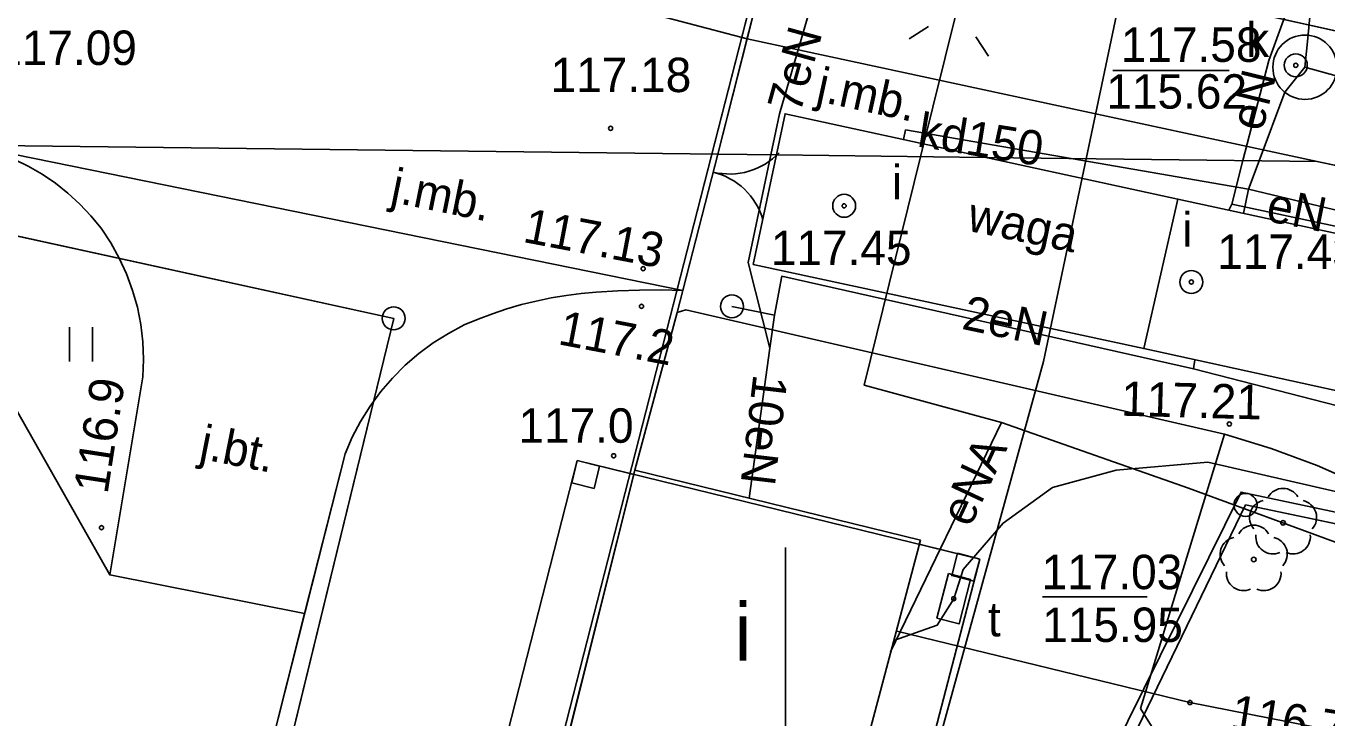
# Model space of a CAD drawing. Extents: x 6424617 to 6425697, y 5665845 to 5667190.
# Drawn here: x 6425383.44 to 6425411.81, y 5666301.29 to 5666316.36 of the extents above; entities that cross this region are included whole.
import ezdxf

# ---------------------------------------------------------------- set-up
doc = ezdxf.new("R2010")
doc.units = 0
for name, color, linetype in [('Warstwa 1', 7, 'Continuous'), ('Warstwa 10', 7, 'Continuous'), ('Warstwa 11', 7, 'Continuous'), ('Warstwa 12', 7, 'Continuous'), ('Warstwa 13', 7, 'Continuous'), ('Warstwa 14', 7, 'Continuous'), ('Warstwa 15', 7, 'Continuous'), ('Warstwa 16', 7, 'Continuous'), ('Warstwa 2', 7, 'Continuous'), ('Warstwa 25', 7, 'Continuous'), ('Warstwa 3', 7, 'Continuous'), ('Warstwa 31', 7, 'Continuous'), ('Warstwa 32', 7, 'Continuous'), ('Warstwa 33', 7, 'Continuous'), ('Warstwa 4', 7, 'Continuous'), ('Warstwa 5', 7, 'Continuous'), ('Warstwa 6', 7, 'Continuous'), ('Warstwa 63', 7, 'Continuous'), ('Warstwa 8', 7, 'Continuous'), ('Warstwa 9', 7, 'Continuous')]:
    doc.layers.add(name, color=color, linetype=linetype)

msp = doc.modelspace()

# ---------------------------------------------------------------- linework, layer by layer
at = {"layer": 'Warstwa 1'}
for p, q in [((6425395.066, 5666300.59), (6425409.727, 5666357.777)), ((6425395.066, 5666300.59), (6425409.727, 5666357.777)), ((6425372.318, 5666314.174), (6425391.459, 5666309.994)), ((6425372.318, 5666314.174), (6425391.459, 5666309.994)), ((6425389.007, 5666299.923), (6425391.459, 5666309.994)), ((6425389.007, 5666299.923), (6425391.459, 5666309.994)), ((6425405.211, 5666295.977), (6425410.032, 5666305.93)), ((6425405.211, 5666295.977), (6425410.032, 5666305.93)), ((6425410.032, 5666305.93), (6425432.042, 5666301.313)), ((6425410.032, 5666305.93), (6425432.042, 5666301.313))]:
    msp.add_line(p, q, dxfattribs=at)
msp.add_lwpolyline([(6425396.72, 5666306.69), (6425402.942, 5666305.165), (6425401.328, 5666299.094), (6425395.165, 5666300.499)], close=True, dxfattribs=at)
at = {"layer": 'Warstwa 10'}
for centre in [(6425391.459, 5666309.994), (6425410.032, 5666305.93)]:
    msp.add_circle(centre, 0.25, dxfattribs=at)
at = {"layer": 'Warstwa 11'}
for centre in [(6425410.85, 5666305.54), (6425410.21, 5666304.74)]:
    msp.add_circle(centre, 0.05, dxfattribs=at)
for centre, start, end in [((6425410.85, 5666305.915), 30.1471, 149.8529), ((6425410.493, 5666305.656), 102.1471, 221.8529), ((6425411.207, 5666305.656), 318.1471, 77.8529), ((6425410.21, 5666305.115), 30.1471, 149.8529), ((6425410.63, 5666305.237), 174.1471, 293.8529), ((6425411.07, 5666305.237), 246.1471, 5.8529), ((6425409.853, 5666304.856), 102.1471, 221.8529), ((6425410.567, 5666304.856), 318.1471, 77.8529), ((6425409.99, 5666304.437), 174.1471, 293.8529), ((6425410.43, 5666304.437), 246.1471, 5.8529)]:
    msp.add_arc(centre, 0.375, start, end, dxfattribs=at)
at = {"layer": 'Warstwa 12'}
for points in [[(6425406.559, 5666313.472), (6425409.056, 5666325.333), (6425410.133, 5666330.07), (6425410.349, 5666331.428)], [(6425409.975, 5666313.431), (6425410.539, 5666315.615), (6425411.263, 5666317.616)], [(6425400.677, 5666317.223), (6425399.874, 5666314.453), (6425399.683, 5666313.555)], [(6425411.327, 5666315.465), (6425411.384, 5666316.024), (6425411.51, 5666317.413)], [(6425403.748, 5666316.757), (6425402.948, 5666313.516)], [(6425411.327, 5666315.465), (6425410.89, 5666314.92), (6425410.327, 5666313.427)], [(6425411.327, 5666315.465), (6425412.005, 5666315.277), (6425419.14, 5666313.321)], [(6425402.577, 5666313.889), (6425402.62, 5666314.1), (6425406.232, 5666313.476)], [(6425399.683, 5666313.555), (6425399.184, 5666311.211), (6425399.662, 5666309.345)], [(6425401.505, 5666299.762), (6425402.962, 5666299.375), (6425405.629, 5666309.053), (6425406.559, 5666313.472)], [(6425402.948, 5666313.516), (6425401.718, 5666308.54), (6425404.713, 5666307.724), (6425408.786, 5666306.295), (6425412.111, 5666305.075), (6425417.072, 5666302.575), (6425420.298, 5666298.136), (6425421.8, 5666292.458)], [(6425406.232, 5666313.476), (6425410.095, 5666312.81)], [(6425409.731, 5666312.484), (6425409.975, 5666313.431)], [(6425410.095, 5666312.81), (6425410.327, 5666313.427)], [(6425410.095, 5666312.81), (6425409.987, 5666312.278)], [(6425410.095, 5666312.81), (6425415.38, 5666311.546), (6425415.305, 5666311.129)], [(6425409.731, 5666312.484), (6425409.665, 5666312.348)], [(6425416.045, 5666311.138), (6425409.731, 5666312.484)], [(6425399.761, 5666310.064), (6425399.921, 5666310.912), (6425408.897, 5666308.894)], [(6425399.761, 5666310.064), (6425398.833, 5666310.255)], [(6425399.662, 5666309.345), (6425399.761, 5666310.064)], [(6425399.662, 5666309.345), (6425399.208, 5666306.08)], [(6425408.897, 5666308.894), (6425408.925, 5666309.094)], [(6425408.897, 5666308.894), (6425416.983, 5666306.816)], [(6425402.294, 5666302.729), (6425404.713, 5666307.724)], [(6425402.361, 5666302.979), (6425403.309, 5666303.311), (6425403.67, 5666303.886), (6425403.874, 5666304.524), (6425404.746, 5666305.534), (6425405.826, 5666306.311), (6425407.21, 5666306.684), (6425409.213, 5666306.86), (6425432.108, 5666301.606)], [(6425402.428, 5666303.181), (6425408.82, 5666301.624), (6425418.797, 5666299.664), (6425431.193, 5666297.527)]]:
    msp.add_lwpolyline(points, dxfattribs=at)
at = {"layer": 'Warstwa 13'}
for centre in [(6425396.862, 5666310.257), (6425396.256, 5666307), (6425385.089, 5666305.433)]:
    msp.add_circle(centre, 0.045, dxfattribs=at)
at = {"layer": 'Warstwa 14'}
for p, q in [((6425409.673, 5666315.391), (6425407.14, 5666315.391)), ((6425407.889, 5666303.928), (6425405.605, 5666303.928))]:
    msp.add_line(p, q, dxfattribs=at)
for centre in [(6425411.127, 5666315.507), (6425401.28, 5666312.446), (6425408.85, 5666310.785), (6425403.67, 5666303.886), (6425408.82, 5666301.624)]:
    msp.add_circle(centre, 0.045, dxfattribs=at)
at = {"layer": 'Warstwa 16'}
msp.add_circle((6425411.327, 5666315.465), 0.7, dxfattribs=at)
at = {"layer": 'Warstwa 2'}
for points in [[(6425399.88, 5666318.871), (6425399.205, 5666316.241)], [(6425397.641, 5666310.119), (6425396.72, 5666306.69)]]:
    msp.add_lwpolyline(points, dxfattribs=at)
msp.add_circle((6425398.833, 5666310.255), 0.25, dxfattribs=at)
at = {"layer": 'Warstwa 25'}
for centre in [(6425396.188, 5666314.134), (6425396.898, 5666311.076), (6425409.677, 5666307.692)]:
    msp.add_circle(centre, 0.045, dxfattribs=at)
at = {"layer": 'Warstwa 3'}
for points in [[(6425399.205, 5666316.241), (6425398.523, 5666313.569)], [(6425398.523, 5666313.569), (6425397.641, 5666310.119)]]:
    msp.add_lwpolyline(points, dxfattribs=at)
for centre, start, end in [((6425398.777, 5666314.638), 256.3585, 316.3585), ((6425398.069, 5666311.722), 16.3585, 76.3585)]:
    msp.add_arc(centre, 1.5, start, end, dxfattribs=at)
at = {"layer": 'Warstwa 31'}
for points in [[(6425399.294, 5666311.17), (6425407.813, 5666309.337), (6425408.552, 5666312.588), (6425399.994, 5666314.451)], [(6425408.552, 5666312.588), (6425417.958, 5666310.555), (6425417.238, 5666307.273), (6425407.813, 5666309.337)]]:
    msp.add_lwpolyline(points, close=True, dxfattribs=at)
at = {"layer": 'Warstwa 33'}
for p, q in [((6425383.467, 5666260.187), (6425395.462, 5666306.895)), ((6425395.462, 5666306.895), (6425404.237, 5666304.75)), ((6425392.133, 5666258.103), (6425404.237, 5666304.75))]:
    msp.add_line(p, q, dxfattribs=at)
for points in [[(6425395.462, 5666306.895), (6425395.947, 5666306.776), (6425395.828, 5666306.291), (6425395.343, 5666306.41)], [(6425404.237, 5666304.75), (6425404.111, 5666304.266), (6425403.627, 5666304.392), (6425403.753, 5666304.876)]]:
    msp.add_lwpolyline(points, close=True, dxfattribs=at)
at = {"layer": 'Warstwa 4'}
for points in [[(6425403.118, 5666316.351), (6425402.697, 5666316.08)], [(6425404.154, 5666316.127), (6425404.425, 5666315.706)]]:
    msp.add_lwpolyline(points, dxfattribs=at)
msp.add_lwpolyline([(6425403.554, 5666304.433), (6425403.302, 5666303.465), (6425403.786, 5666303.339), (6425404.038, 5666304.307)], close=True, dxfattribs=at)
for centre in [(6425411.127, 5666315.507), (6425401.28, 5666312.446), (6425408.85, 5666310.785)]:
    msp.add_circle(centre, 0.25, dxfattribs=at)
at = {"layer": 'Warstwa 5'}
for p, q in [((6425399.165, 5666316.083), (6425399.899, 5666318.946)), ((6425396.7, 5666316.732), (6425399.165, 5666316.083)), ((6425383.174, 5666313.463), (6425383.489, 5666313.31)), ((6425383.489, 5666313.31), (6425383.793, 5666313.135)), ((6425383.793, 5666313.135), (6425384.083, 5666312.938)), ((6425384.083, 5666312.938), (6425384.358, 5666312.721)), ((6425384.358, 5666312.721), (6425384.616, 5666312.484)), ((6425384.616, 5666312.484), (6425384.857, 5666312.229)), ((6425384.857, 5666312.229), (6425385.078, 5666311.958)), ((6425385.078, 5666311.958), (6425385.29, 5666311.641)), ((6425385.29, 5666311.641), (6425385.476, 5666311.307)), ((6425385.476, 5666311.307), (6425385.635, 5666310.961)), ((6425385.635, 5666310.961), (6425385.767, 5666310.602)), ((6425385.767, 5666310.602), (6425385.87, 5666310.235)), ((6425385.87, 5666310.235), (6425385.944, 5666309.86)), ((6425384.393, 5666309.055), (6425384.393, 5666309.805)), ((6425384.893, 5666309.055), (6425384.893, 5666309.805)), ((6425385.944, 5666309.86), (6425385.988, 5666309.481)), ((6425385.988, 5666309.481), (6425386.003, 5666309.1)), ((6425385.987, 5666308.718), (6425386.003, 5666309.1)), ((6425385.269, 5666304.403), (6425385.987, 5666308.718)), ((6425383.258, 5666307.96), (6425385.269, 5666304.403)), ((6425407.738, 5666301.497), (6425409.57, 5666307.472)), ((6425409.57, 5666307.472), (6425410.593, 5666307.16)), ((6425410.593, 5666307.16), (6425411.596, 5666306.787)), ((6425411.596, 5666306.787), (6425412.085, 5666306.57)), ((6425407.738, 5666301.497), (6425416.345, 5666287.913))]:
    msp.add_line(p, q, dxfattribs=at)
at = {"layer": 'Warstwa 6'}
for points in [[(6425372.318, 5666314.174), (6425391.459, 5666309.994), (6425389.007, 5666299.923), (6425392.846, 5666298.986), (6425393.331, 5666301.001), (6425395.066, 5666300.59), (6425409.727, 5666357.777), (6425384.34, 5666363.943)], [(6425392.846, 5666298.986), (6425389.007, 5666299.923), (6425391.459, 5666309.994), (6425372.318, 5666314.174), (6425355.59, 5666244.861), (6425394.639, 5666235.392), (6425399.634, 5666256.472), (6425383.449, 5666260.357)]]:
    msp.add_lwpolyline(points, close=True, dxfattribs=at)
for points in [[(6425442.84, 5666349.471), (6425409.727, 5666357.777), (6425395.066, 5666300.59), (6425404.21, 5666298.38), (6425405.211, 5666295.977), (6425410.032, 5666305.93), (6425432.042, 5666301.313)], [(6425399.899, 5666318.946), (6425419.646, 5666314.555), (6425419.758, 5666314.504), (6425419.864, 5666314.442), (6425419.964, 5666314.372), (6425420.058, 5666314.292), (6425420.144, 5666314.204), (6425420.221, 5666314.109), (6425420.289, 5666314.007), (6425420.348, 5666313.899), (6425420.397, 5666313.786), (6425420.435, 5666313.669), (6425420.462, 5666313.549), (6425420.478, 5666313.428), (6425420.483, 5666313.305)], [(6425399.165, 5666316.083), (6425411.592, 5666313.412)], [(6425385.987, 5666308.718), (6425386.003, 5666309.1), (6425385.988, 5666309.481), (6425385.944, 5666309.86), (6425385.87, 5666310.235), (6425385.767, 5666310.602), (6425385.635, 5666310.961), (6425385.476, 5666311.307), (6425385.29, 5666311.641), (6425385.078, 5666311.958), (6425384.857, 5666312.229), (6425384.616, 5666312.484), (6425384.358, 5666312.721), (6425384.083, 5666312.938), (6425383.793, 5666313.135), (6425383.489, 5666313.31), (6425383.174, 5666313.463)], [(6425411.592, 5666313.412), (6425418.934, 5666311.833), (6425419.113, 5666311.826), (6425419.292, 5666311.839), (6425419.468, 5666311.872), (6425419.639, 5666311.926), (6425419.803, 5666311.999), (6425419.957, 5666312.091), (6425420.075, 5666312.199), (6425420.179, 5666312.32), (6425420.27, 5666312.452), (6425420.345, 5666312.593), (6425420.403, 5666312.742), (6425420.444, 5666312.897), (6425420.468, 5666313.055), (6425420.484, 5666313.305)], [(6425383.696, 5666280.563), (6425390.399, 5666307.044), (6425390.555, 5666307.403), (6425390.737, 5666307.75), (6425390.945, 5666308.082), (6425391.177, 5666308.397), (6425391.432, 5666308.694), (6425391.708, 5666308.971), (6425392.005, 5666309.227), (6425392.32, 5666309.459), (6425392.652, 5666309.667), (6425392.998, 5666309.85), (6425393.303, 5666309.979), (6425393.612, 5666310.096), (6425393.926, 5666310.201), (6425394.245, 5666310.293), (6425394.566, 5666310.372), (6425394.89, 5666310.439), (6425395.217, 5666310.493), (6425395.546, 5666310.534), (6425395.876, 5666310.562), (6425396.348, 5666310.592), (6425396.82, 5666310.609), (6425397.293, 5666310.612), (6425397.765, 5666310.603)], [(6425397.83, 5666310.182), (6425409.57, 5666307.472), (6425410.593, 5666307.16), (6425411.596, 5666306.787), (6425412.575, 5666306.354)], [(6425383.258, 5666307.96), (6425385.269, 5666304.403), (6425385.987, 5666308.718)], [(6425411.445, 5666209.447), (6425389.739, 5666214.71), (6425394.639, 5666235.392), (6425399.634, 5666256.472), (6425407.622, 5666290.208), (6425405.211, 5666295.977), (6425410.032, 5666305.93), (6425432.042, 5666301.313)]]:
    msp.add_lwpolyline(points, dxfattribs=at)
at = {"layer": 'Warstwa 63'}
msp.add_line((6425400, 5666305), (6425400, 5666295), dxfattribs=at)
at = {"layer": 'Warstwa 8'}
for p, q in [((6425399.899, 5666318.946), (6425419.646, 5666314.555)), ((6425396.7, 5666316.732), (6425399.165, 5666316.083)), ((6425398.523, 5666313.569), (6425399.165, 5666316.083)), ((6425398.523, 5666313.569), (6425399.165, 5666316.083)), ((6425399.165, 5666316.083), (6425411.592, 5666313.412)), ((6425399.165, 5666316.083), (6425399.165, 5666316.083)), ((6425382.223, 5666313.765), (6425398.523, 5666313.569)), ((6425382.223, 5666313.765), (6425398.523, 5666313.569)), ((6425382.514, 5666313.699), (6425397.765, 5666310.603)), ((6425382.514, 5666313.699), (6425397.765, 5666310.603)), ((6425397.765, 5666310.603), (6425398.523, 5666313.569)), ((6425397.765, 5666310.603), (6425398.523, 5666313.569)), ((6425398.523, 5666313.569), (6425399.802, 5666313.554)), ((6425398.523, 5666313.569), (6425399.802, 5666313.554)), ((6425399.802, 5666313.554), (6425404.368, 5666313.499)), ((6425399.802, 5666313.554), (6425404.368, 5666313.499)), ((6425404.368, 5666313.499), (6425411.592, 5666313.412)), ((6425404.368, 5666313.499), (6425411.592, 5666313.412)), ((6425383.174, 5666313.463), (6425383.489, 5666313.31)), ((6425383.489, 5666313.31), (6425383.793, 5666313.135)), ((6425411.592, 5666313.412), (6425418.934, 5666311.833)), ((6425383.793, 5666313.135), (6425384.083, 5666312.938)), ((6425384.083, 5666312.938), (6425384.358, 5666312.721)), ((6425384.358, 5666312.721), (6425384.616, 5666312.484)), ((6425384.616, 5666312.484), (6425384.857, 5666312.229)), ((6425384.857, 5666312.229), (6425385.078, 5666311.958)), ((6425385.078, 5666311.958), (6425385.29, 5666311.641)), ((6425385.29, 5666311.641), (6425385.476, 5666311.307)), ((6425385.476, 5666311.307), (6425385.635, 5666310.961)), ((6425385.635, 5666310.961), (6425385.767, 5666310.602)), ((6425385.767, 5666310.602), (6425385.87, 5666310.235)), ((6425394.245, 5666310.293), (6425394.566, 5666310.372)), ((6425394.566, 5666310.372), (6425394.89, 5666310.439)), ((6425394.89, 5666310.439), (6425395.217, 5666310.493)), ((6425395.217, 5666310.493), (6425395.546, 5666310.534)), ((6425395.546, 5666310.534), (6425395.876, 5666310.562)), ((6425395.876, 5666310.562), (6425396.348, 5666310.592)), ((6425396.348, 5666310.592), (6425396.82, 5666310.609)), ((6425396.82, 5666310.609), (6425397.293, 5666310.612)), ((6425397.293, 5666310.612), (6425397.765, 5666310.603)), ((6425397.641, 5666310.119), (6425397.765, 5666310.603)), ((6425385.87, 5666310.235), (6425385.944, 5666309.86)), ((6425393.303, 5666309.979), (6425393.612, 5666310.096)), ((6425393.612, 5666310.096), (6425393.926, 5666310.201)), ((6425393.926, 5666310.201), (6425394.245, 5666310.293)), ((6425397.641, 5666310.119), (6425397.83, 5666310.182)), ((6425397.83, 5666310.182), (6425409.57, 5666307.472)), ((6425385.944, 5666309.86), (6425385.988, 5666309.481)), ((6425392.652, 5666309.667), (6425392.998, 5666309.85)), ((6425392.998, 5666309.85), (6425393.303, 5666309.979)), ((6425392.32, 5666309.459), (6425392.652, 5666309.667)), ((6425385.988, 5666309.481), (6425386.003, 5666309.1)), ((6425391.708, 5666308.971), (6425392.005, 5666309.227)), ((6425392.005, 5666309.227), (6425392.32, 5666309.459)), ((6425385.987, 5666308.718), (6425386.003, 5666309.1)), ((6425391.432, 5666308.694), (6425391.708, 5666308.971)), ((6425385.269, 5666304.403), (6425385.987, 5666308.718)), ((6425391.177, 5666308.397), (6425391.432, 5666308.694)), ((6425390.945, 5666308.082), (6425391.177, 5666308.397)), ((6425390.737, 5666307.75), (6425390.945, 5666308.082)), ((6425383.258, 5666307.96), (6425385.269, 5666304.403)), ((6425390.555, 5666307.403), (6425390.737, 5666307.75)), ((6425390.399, 5666307.044), (6425390.555, 5666307.403)), ((6425409.57, 5666307.472), (6425410.593, 5666307.16)), ((6425389.518, 5666303.563), (6425390.399, 5666307.044)), ((6425410.593, 5666307.16), (6425411.596, 5666306.787)), ((6425383.467, 5666260.187), (6425395.462, 5666306.895)), ((6425395.462, 5666306.895), (6425396.696, 5666306.593)), ((6425411.596, 5666306.787), (6425412.085, 5666306.57)), ((6425395.165, 5666300.499), (6425396.696, 5666306.593)), ((6425385.269, 5666304.403), (6425389.518, 5666303.563)), ((6425385.269, 5666304.403), (6425389.518, 5666303.563)), ((6425383.696, 5666280.563), (6425389.518, 5666303.563))]:
    msp.add_line(p, q, dxfattribs=at)
msp.add_lwpolyline([(6425432.088, 5666301.518), (6425409.935, 5666306.211), (6425406.05, 5666298.357), (6425401.347, 5666299.164)], dxfattribs=at)
at = {"layer": 'Warstwa 9'}
for p, q in [((6425394.245, 5666310.293), (6425394.566, 5666310.372)), ((6425394.566, 5666310.372), (6425394.89, 5666310.439)), ((6425394.89, 5666310.439), (6425395.217, 5666310.493)), ((6425395.217, 5666310.493), (6425395.546, 5666310.534)), ((6425395.546, 5666310.534), (6425395.876, 5666310.562)), ((6425395.876, 5666310.562), (6425396.348, 5666310.592)), ((6425396.348, 5666310.592), (6425396.82, 5666310.609)), ((6425396.82, 5666310.609), (6425397.293, 5666310.612)), ((6425397.293, 5666310.612), (6425397.765, 5666310.603)), ((6425397.641, 5666310.119), (6425397.765, 5666310.603)), ((6425393.303, 5666309.979), (6425393.612, 5666310.096)), ((6425393.612, 5666310.096), (6425393.926, 5666310.201)), ((6425393.926, 5666310.201), (6425394.245, 5666310.293)), ((6425396.72, 5666306.69), (6425397.641, 5666310.119)), ((6425396.72, 5666306.69), (6425397.641, 5666310.119)), ((6425397.641, 5666310.119), (6425397.83, 5666310.182)), ((6425397.83, 5666310.182), (6425409.57, 5666307.472)), ((6425392.652, 5666309.667), (6425392.998, 5666309.85)), ((6425392.998, 5666309.85), (6425393.303, 5666309.979)), ((6425392.32, 5666309.459), (6425392.652, 5666309.667)), ((6425391.708, 5666308.971), (6425392.005, 5666309.227)), ((6425392.005, 5666309.227), (6425392.32, 5666309.459)), ((6425391.432, 5666308.694), (6425391.708, 5666308.971)), ((6425391.177, 5666308.397), (6425391.432, 5666308.694)), ((6425390.945, 5666308.082), (6425391.177, 5666308.397)), ((6425390.737, 5666307.75), (6425390.945, 5666308.082)), ((6425390.555, 5666307.403), (6425390.737, 5666307.75)), ((6425390.399, 5666307.044), (6425390.555, 5666307.403)), ((6425407.738, 5666301.497), (6425409.57, 5666307.472)), ((6425389.518, 5666303.563), (6425390.399, 5666307.044)), ((6425383.467, 5666260.187), (6425395.462, 5666306.895)), ((6425395.462, 5666306.895), (6425396.696, 5666306.593)), ((6425396.696, 5666306.593), (6425396.72, 5666306.69)), ((6425396.72, 5666306.69), (6425402.942, 5666305.165)), ((6425402.917, 5666305.073), (6425402.942, 5666305.165)), ((6425402.917, 5666305.073), (6425404.237, 5666304.75)), ((6425403.121, 5666300.451), (6425404.237, 5666304.75)), ((6425383.696, 5666280.563), (6425389.518, 5666303.563)), ((6425407.738, 5666301.497), (6425416.345, 5666287.913))]:
    msp.add_line(p, q, dxfattribs=at)

# ---------------------------------------------------------------- texts
at = {"layer": 'Warstwa 13'}
for s, rotation, p in [('7eN', 74.5189, (6425400.319, 5666314.437)), ('eN', 76.2206, (6425410.399, 5666314.044)), ('kd150', 350.8965, (6425402.854, 5666313.74)), ('eN', 348.6563, (6425410.451, 5666312.123)), ('2eN', 348.0203, (6425403.822, 5666309.769)), ('117.2', 349.2178, (6425395.019, 5666309.434)), ('116.9', 81.2397, (6425385.22, 5666306.15)), ('10eN', 263.2856, (6425399.304, 5666308.794)), ('eNA', 64.8588, (6425404.022, 5666305.414))]:
    msp.add_text(s, height=0.75, rotation=rotation, dxfattribs=at).set_placement(p)
msp.add_text('117.0', height=0.75, dxfattribs=at).set_placement((6425394.179, 5666307.284))
at = {"layer": 'Warstwa 14'}
for s, p in [('115.62', (6425406.997, 5666314.562)), ('115.95', (6425405.598, 5666302.944))]:
    msp.add_text(s, height=0.75, dxfattribs=at).set_placement(p)
msp.add_text('116.7', height=0.75, rotation=351.1888, dxfattribs=at).set_placement((6425409.675, 5666301.061))
at = {"layer": 'Warstwa 15'}
for s, p in [('117.58', (6425407.311, 5666315.582)), ('117.45', (6425399.682, 5666311.154)), ('117.43', (6425409.413, 5666311.072)), ('117.03', (6425405.585, 5666304.094))]:
    msp.add_text(s, height=0.75, dxfattribs=at).set_placement(p)
at = {"layer": 'Warstwa 25'}
for s, p in [('117.09', (6425382.793, 5666315.514)), ('117.18', (6425394.88, 5666314.923))]:
    msp.add_text(s, height=0.75, dxfattribs=at).set_placement(p)
for s, rotation, p in [('117.13', 349.2178, (6425394.253, 5666311.662)), ('117.21', 358.4539, (6425407.311, 5666307.874))]:
    msp.add_text(s, height=0.75, rotation=rotation, dxfattribs=at).set_placement(p)
at = {"layer": 'Warstwa 3'}
msp.add_text('i', height=1.25, dxfattribs=at).set_placement((6425398.888, 5666302.54))
at = {"layer": 'Warstwa 32'}
msp.add_text('waga', height=0.75, rotation=348.4099, dxfattribs=at).set_placement((6425403.936, 5666311.908))
at = {"layer": 'Warstwa 5'}
for s, p in [('k', (6425410.046, 5666315.687)), ('i', (6425402.324, 5666312.584)), ('i', (6425408.65, 5666311.553)), ('t', (6425404.414, 5666303.066))]:
    msp.add_text(s, height=0.75, dxfattribs=at).set_placement(p)
at = {"layer": 'Warstwa 8'}
for s, rotation, p in [('j.mb.', 347.7224, (6425400.643, 5666314.737)), ('j.mb.', 348.5245, (6425391.362, 5666312.537)), ('j.bt.', 348.811, (6425387.194, 5666306.943))]:
    msp.add_text(s, height=0.75, rotation=rotation, dxfattribs=at).set_placement(p)

doc.saveas('drawing.dxf')
